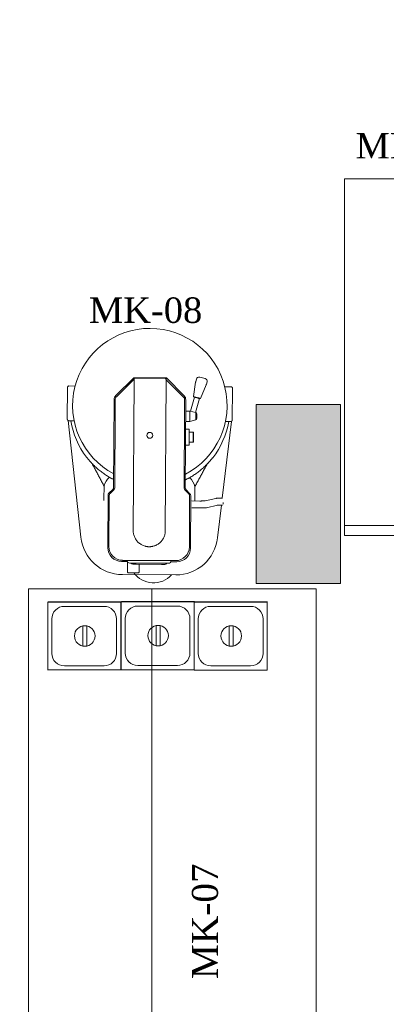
# Model space of a CAD drawing. Extents: x 3940905 to 4145695, y 925352 to 1109797.
# Tile 294 of 656: x 3981229 to 3982121, y 1098255 to 1100651. Entities that reach past the tile are written whole.
import ezdxf

# ---------------------------------------------------------------- set-up
doc = ezdxf.new("R2010")
doc.units = 0
doc.header["$LTSCALE"] = 750
doc.header["$MEASUREMENT"] = 0
doc.layers.get('0').update_dxf_attribs({"linetype": 'CONTINUOUS', "lineweight": 0})
doc.layers.add('CKD Equipments', color=252, linetype='CONTINUOUS', lineweight=0)
doc.layers.add('COLUMN', color=1, linetype='CONTINUOUS', lineweight=9)
doc.layers.add('PDF_A - TEXT', color=7, linetype='CONTINUOUS')
doc.styles.add('CKD_Dimension Text', font='BOOKOS.TTF')

# ---------------------------------------------------------------- blocks, each defined once
blk = doc.blocks.new('COLUMN')
at = {"layer": 'COLUMN'}
h = blk.add_hatch(color=1, dxfattribs=at)
h.dxf.hatch_style = 1
h.paths.add_polyline_path([(2683499, 965771.1), (2684448, 965771.1), (2684448, 965331.1), (2683499, 965331.1)])
h.paths.add_polyline_path([(2684238, 970191.1), (2683499, 970191.1), (2683499, 969191.1), (2684238, 969191.1)])
h.paths.add_polyline_path([(2687443, 969266.1), (2687038, 969266.1), (2687038, 970031.1), (2687443, 970031.1)])
h.paths.add_polyline_path([(2687108, 972041.4), (2687644, 972041.4), (2687644, 971756.1), (2687108, 971756.1)])
h.paths.add_polyline_path([(2683499, 973491.1), (2684408, 973491.1), (2684408, 973041.1), (2683499, 973041.1)])
h.paths.add_polyline_path([(2683649, 975761.1), (2683978, 975761.1), (2683978, 975211.1), (2683649, 975211.1)])
h.paths.add_polyline_path([(2686978, 975811.1), (2687728, 975811.1), (2687728, 975476.1), (2686978, 975476.1)])
h.paths.add_polyline_path([(2689869, 975851.1), (2689028, 975851.1), (2689028, 975556.1), (2689869, 975556.1)])
h.paths.add_polyline_path([(2686978, 973346.1), (2687644, 973346.1), (2687644, 973116.1), (2686978, 973116.1)])
h.paths.add_polyline_path([(2683824, 977646.1), (2684029, 977646.1), (2684029, 977211.1), (2683824, 977211.1)])
h.paths.add_polyline_path([(2683824, 979911.1), (2684104, 979911.1), (2684104, 980241.1), (2683824, 980241.1)])
h.paths.add_polyline_path([(2687804, 979891.1), (2688004, 979891.1), (2688004, 980241.1), (2687804, 980241.1)])
h.paths.add_polyline_path([(2691584, 979836.1), (2692014, 979836.1), (2692014, 980241.1), (2691584, 980241.1)])
h.paths.add_polyline_path([(2691696, 977346.1), (2692014, 977346.1), (2692014, 976786.1), (2691696, 976786.1)])
h.paths.add_polyline_path([(2687443, 965841.1), (2686813, 965841.1), (2686813, 965401.1), (2687443, 965401.1)])
h.paths.add_polyline_path([(2687468, 963421.1), (2686703, 963421.1), (2686703, 962976.1), (2687468, 962976.1)])
h.paths.add_polyline_path([(2684168, 963191.1), (2683399, 963191.1), (2683399, 962446.1), (2684168, 962446.1)])
h.paths.add_polyline_path([(2684448, 958916.1), (2683399, 958916.1), (2683399, 959356.1), (2684448, 959356.1)])
h.paths.add_polyline_path([(2684448, 957356.1), (2683414, 957356.1), (2683414, 956916.1), (2684448, 956916.1)])
h.paths.add_polyline_path([(2687458, 957436.1), (2686708, 957436.1), (2686708, 956996.1), (2687458, 956996.1)])
h.paths.add_polyline_path([(2687453, 959516.1), (2686693, 959516.1), (2686693, 959086.1), (2687453, 959086.1)])
h.paths.add_polyline_path([(2683414, 953326.1), (2684313, 953326.1), (2684313, 953776.1), (2683414, 953776.1)])
h.paths.add_polyline_path([(2683294, 952396.1), (2683768, 952396.1), (2683768, 951976.1), (2683294, 951976.1)])
h.paths.add_polyline_path([(2682464, 977841.1), (2681834, 977841.1), (2681834, 977051.1), (2682464, 977051.1)])
at = {"color": 2}
blk.add_lwpolyline([(2683824, 977646.1), (2684029, 977646.1), (2684029, 977211.1), (2683824, 977211.1)], close=True, dxfattribs=at)
at = {"layer": 'COLUMN', "color": 1}
blk.add_lwpolyline([(2683824, 977646.1), (2684029, 977646.1), (2684029, 977211.1), (2683824, 977211.1)], close=True, dxfattribs=at)

msp = doc.modelspace()

# ---------------------------------------------------------------- linework, layer by layer
at = {"layer": 'CKD Equipments', "color": 252, "true_color": 0x989898}
for p, q in [((3982019.5, 1100263.8), (3982019.5, 1099395.2)), ((3982019.5, 1100263.8), (3982319.7, 1100263.8)), ((3982019.5, 1099420.1), (3982319.7, 1099420.1)), ((3982019.5, 1099395.2), (3982319.7, 1099395.2))]:
    msp.add_line(p, q, dxfattribs=at)
at = {"layer": 'CKD Equipments'}
for p, q in [((3981506.3, 1099779.5), (3981462.6, 1099736.2)), ((3981506.3, 1099779.5), (3981585.8, 1099779.1)), ((3981582.3, 1099778.1), (3981509.8, 1099778.4)), ((3981585, 1099778), (3981583.2, 1099407.1)), ((3981629.1, 1099735.4), (3981585.8, 1099779.1)), ((3981680, 1099777.3), (3981667.1, 1099780.9)), ((3981344.8, 1099678.9), (3981345.1, 1099755.4)), ((3981345.1, 1099755.6), (3981345.2, 1099755.9)), ((3981345.1, 1099755.4), (3981345.1, 1099755.6)), ((3981345.2, 1099756.4), (3981345.3, 1099756.6)), ((3981345.2, 1099756.1), (3981345.2, 1099756.4)), ((3981345.2, 1099755.9), (3981345.2, 1099756.1)), ((3981345.3, 1099756.6), (3981345.4, 1099756.9)), ((3981345.4, 1099756.9), (3981345.5, 1099757.1)), ((3981345.5, 1099757.1), (3981345.6, 1099757.4)), ((3981345.6, 1099757.4), (3981345.7, 1099757.6)), ((3981345.7, 1099757.6), (3981345.8, 1099757.8)), ((3981345.8, 1099757.8), (3981346, 1099758)), ((3981346, 1099758), (3981346.1, 1099758.2)), ((3981346.1, 1099758.2), (3981346.3, 1099758.4)), ((3981346.3, 1099758.4), (3981346.4, 1099758.5)), ((3981346.4, 1099758.5), (3981346.6, 1099758.7)), ((3981346.6, 1099758.7), (3981346.8, 1099758.8)), ((3981346.8, 1099758.8), (3981347, 1099759)), ((3981347, 1099759), (3981347.2, 1099759.1)), ((3981347.2, 1099759.1), (3981347.4, 1099759.2)), ((3981347.4, 1099759.2), (3981347.6, 1099759.2)), ((3981347.6, 1099759.2), (3981347.8, 1099759.3)), ((3981347.8, 1099759.3), (3981348, 1099759.3)), ((3981348, 1099759.3), (3981348.3, 1099759.4)), ((3981348.3, 1099759.4), (3981348.5, 1099759.4)), ((3981348.5, 1099759.4), (3981363.9, 1099759.3)), ((3981468.4, 1099737.4), (3981506.7, 1099775.3)), ((3981505.2, 1099407.4), (3981507.1, 1099775.8)), ((3981628.4, 1099731.5), (3981584.9, 1099775.3)), ((3981652.1, 1099733.5), (3981657, 1099768.8)), ((3981658.9, 1099776.2), (3981657.3, 1099770.5)), ((3981668.9, 1099728.9), (3981682.6, 1099761.8)), ((3981684.7, 1099769.1), (3981683.2, 1099763.4)), ((3981743.4, 1099757.4), (3981728, 1099757.5)), ((3981743.6, 1099757.4), (3981743.4, 1099757.4)), ((3981743.9, 1099757.4), (3981743.6, 1099757.4)), ((3981744.1, 1099757.3), (3981743.9, 1099757.4)), ((3981744.3, 1099757.3), (3981744.1, 1099757.3)), ((3981744.5, 1099757.2), (3981744.3, 1099757.3)), ((3981744.7, 1099757.1), (3981744.5, 1099757.2)), ((3981744.9, 1099757), (3981744.7, 1099757.1)), ((3981745.1, 1099756.9), (3981744.9, 1099757)), ((3981745.3, 1099756.7), (3981745.1, 1099756.9)), ((3981745.5, 1099756.6), (3981745.3, 1099756.7)), ((3981745.6, 1099756.4), (3981745.5, 1099756.6)), ((3981745.8, 1099756.2), (3981745.6, 1099756.4)), ((3981745.9, 1099756), (3981745.8, 1099756.2)), ((3981746.1, 1099755.8), (3981745.9, 1099756)), ((3981746.2, 1099755.6), (3981746.1, 1099755.8)), ((3981746.3, 1099755.4), (3981746.2, 1099755.6)), ((3981746.4, 1099755.2), (3981746.3, 1099755.4)), ((3981746.5, 1099754.9), (3981746.4, 1099755.2)), ((3981746.6, 1099754.7), (3981746.5, 1099754.9)), ((3981746.6, 1099754.4), (3981746.6, 1099754.7)), ((3981746.7, 1099754.1), (3981746.6, 1099754.4)), ((3981746.7, 1099753.9), (3981746.7, 1099754.1)), ((3981468.4, 1099737.4), (3981463.3, 1099732.3)), ((3981644.8, 1099698), (3981654.1, 1099732.3)), ((3981652.2, 1099733.5), (3981652.1, 1099733.5)), ((3981652.7, 1099733.3), (3981652.2, 1099733.5)), ((3981653.5, 1099733.1), (3981652.7, 1099733.3)), ((3981654.5, 1099732.8), (3981653.5, 1099733.1)), ((3981654.9, 1099732.7), (3981654.1, 1099732.3)), ((3981654.2, 1099732.2), (3981654.1, 1099732.3)), ((3981654.6, 1099732.1), (3981654.2, 1099732.2)), ((3981655.8, 1099732.5), (3981654.5, 1099732.8)), ((3981655.1, 1099732), (3981654.6, 1099732.1)), ((3981655.7, 1099731.8), (3981655.1, 1099732)), ((3981656.6, 1099731.6), (3981655.7, 1099731.8)), ((3981657.3, 1099732.1), (3981655.8, 1099732.5)), ((3981657.6, 1099731.3), (3981656.6, 1099731.6)), ((3981658.8, 1099731.6), (3981657.3, 1099732.1)), ((3981658.6, 1099731), (3981657.6, 1099731.3)), ((3981659.7, 1099730.7), (3981658.6, 1099731)), ((3981660.5, 1099731.2), (3981658.8, 1099731.6)), ((3981660.9, 1099730.4), (3981659.7, 1099730.7)), ((3981662.1, 1099730.7), (3981660.5, 1099731.2)), ((3981662, 1099730.1), (3981660.9, 1099730.4)), ((3981663.1, 1099729.8), (3981662, 1099730.1)), ((3981663.7, 1099730.3), (3981662.1, 1099730.7)), ((3981665.1, 1099729.9), (3981663.7, 1099730.3)), ((3981746.3, 1099676.9), (3981746.7, 1099753.4)), ((3981746.7, 1099753.6), (3981746.7, 1099753.9)), ((3981746.7, 1099753.4), (3981746.7, 1099753.6)), ((3981458.6, 1099726.7), (3981457.5, 1099512.4)), ((3981461.2, 1099699.4), (3981461.3, 1099727.6)), ((3981506.7, 1099709.3), (3981506.7, 1099709.4)), ((3981506.7, 1099709.2), (3981506.7, 1099709.3)), ((3981506.7, 1099709.1), (3981506.7, 1099709.2)), ((3981506.7, 1099709.2), (3981506.7, 1099709.2)), ((3981506.7, 1099709), (3981506.7, 1099709.1)), ((3981506.7, 1099709.1), (3981506.7, 1099709.1)), ((3981506.7, 1099708.9), (3981506.7, 1099709)), ((3981506.7, 1099709), (3981506.7, 1099709)), ((3981506.7, 1099708.8), (3981506.7, 1099708.9)), ((3981506.7, 1099708.9), (3981506.7, 1099708.9)), ((3981506.7, 1099708.7), (3981506.7, 1099708.8)), ((3981506.7, 1099708.6), (3981506.7, 1099708.7)), ((3981506.7, 1099708.7), (3981506.7, 1099708.7)), ((3981506.7, 1099708.5), (3981506.7, 1099708.6)), ((3981506.7, 1099708.6), (3981506.7, 1099708.6)), ((3981506.7, 1099708.4), (3981506.7, 1099708.5)), ((3981506.7, 1099708.5), (3981506.7, 1099708.5)), ((3981506.7, 1099708.3), (3981506.7, 1099708.4)), ((3981506.7, 1099708.2), (3981506.7, 1099708.3)), ((3981506.7, 1099708.3), (3981506.7, 1099708.3)), ((3981506.7, 1099708.1), (3981506.7, 1099708.2)), ((3981506.7, 1099708.2), (3981506.7, 1099708.2)), ((3981506.7, 1099708), (3981506.7, 1099708.1)), ((3981506.7, 1099708.1), (3981506.7, 1099708.1)), ((3981584.7, 1099709), (3981584.7, 1099708.9)), ((3981584.7, 1099708.9), (3981584.7, 1099708.9)), ((3981584.7, 1099708.9), (3981584.7, 1099708.8)), ((3981584.7, 1099708.8), (3981584.7, 1099708.8)), ((3981584.7, 1099708.8), (3981584.7, 1099708.7)), ((3981584.7, 1099708.7), (3981584.7, 1099708.6)), ((3981584.7, 1099708.6), (3981584.7, 1099708.6)), ((3981584.7, 1099708.6), (3981584.7, 1099708.5)), ((3981584.7, 1099708.5), (3981584.7, 1099708.5)), ((3981584.7, 1099708.5), (3981584.7, 1099708.4)), ((3981584.7, 1099708.4), (3981584.7, 1099708.4)), ((3981584.7, 1099708.4), (3981584.7, 1099708.3)), ((3981584.7, 1099708.3), (3981584.7, 1099708.2)), ((3981584.7, 1099708.2), (3981584.7, 1099708.2)), ((3981584.7, 1099708.2), (3981584.7, 1099708.1)), ((3981584.7, 1099708.1), (3981584.7, 1099708.1)), ((3981584.7, 1099708.1), (3981584.7, 1099708)), ((3981584.7, 1099708), (3981584.7, 1099708)), ((3981584.7, 1099708), (3981584.7, 1099707.9)), ((3981584.7, 1099707.9), (3981584.7, 1099707.8)), ((3981584.7, 1099707.8), (3981584.7, 1099707.8)), ((3981584.7, 1099707.8), (3981584.7, 1099707.7)), ((3981584.7, 1099707.7), (3981584.7, 1099707.7)), ((3981584.7, 1099707.7), (3981584.7, 1099707.6)), ((3981630.3, 1099726.7), (3981630.2, 1099698.6)), ((3981631.9, 1099511.5), (3981633, 1099725.9)), ((3981657.1, 1099694.6), (3981666.5, 1099728.9)), ((3981664, 1099729.5), (3981663.1, 1099729.8)), ((3981664.9, 1099729.3), (3981664, 1099729.5)), ((3981665.5, 1099729.1), (3981664.9, 1099729.3)), ((3981666.4, 1099729.6), (3981665.1, 1099729.9)), ((3981666.1, 1099729), (3981665.5, 1099729.1)), ((3981666, 1099729.7), (3981666.5, 1099728.9)), ((3981666.4, 1099728.9), (3981666.1, 1099729)), ((3981667.5, 1099729.3), (3981666.4, 1099729.6)), ((3981666.5, 1099728.9), (3981666.4, 1099728.9)), ((3981668.2, 1099729.1), (3981667.5, 1099729.3)), ((3981668.7, 1099729), (3981668.2, 1099729.1)), ((3981668.9, 1099728.9), (3981668.7, 1099729)), ((3981460.2, 1099511.1), (3981461.2, 1099699.4)), ((3981630.2, 1099698.6), (3981629.2, 1099510.2)), ((3981642.8, 1099698.5), (3981632.8, 1099698.5)), ((3981642.7, 1099673), (3981642.8, 1099698.5)), ((3981642.8, 1099698.5), (3981657.3, 1099694.5)), ((3981657.2, 1099676.8), (3981657.3, 1099694.5)), ((3981660.2, 1099680.7), (3981660.3, 1099690.6)), ((3981344.8, 1099678.6), (3981344.8, 1099678.9)), ((3981344.8, 1099678.4), (3981344.8, 1099678.6)), ((3981344.8, 1099678.1), (3981344.8, 1099678.4)), ((3981344.9, 1099677.9), (3981344.8, 1099678.1)), ((3981344.9, 1099677.6), (3981344.9, 1099677.9)), ((3981345, 1099677.4), (3981344.9, 1099677.6)), ((3981345.1, 1099677.1), (3981345, 1099677.4)), ((3981345.2, 1099676.9), (3981345.1, 1099677.1)), ((3981345.3, 1099676.6), (3981345.2, 1099676.9)), ((3981345.4, 1099676.4), (3981345.3, 1099676.6)), ((3981345.6, 1099676.2), (3981345.4, 1099676.4)), ((3981345.7, 1099676), (3981345.6, 1099676.2)), ((3981345.8, 1099675.9), (3981345.7, 1099676)), ((3981346, 1099675.7), (3981345.8, 1099675.9)), ((3981346.2, 1099675.6), (3981346, 1099675.7)), ((3981346.4, 1099675.4), (3981346.2, 1099675.6)), ((3981346.6, 1099675.3), (3981346.4, 1099675.4)), ((3981346.8, 1099675.2), (3981346.6, 1099675.3)), ((3981347, 1099675.1), (3981346.8, 1099675.2)), ((3981347.2, 1099675), (3981347, 1099675.1)), ((3981347.4, 1099674.9), (3981347.2, 1099675)), ((3981347.2, 1099675), (3981377.9, 1099391.2)), ((3981347.6, 1099674.9), (3981347.4, 1099674.9)), ((3981347.8, 1099674.9), (3981347.6, 1099674.9)), ((3981348.1, 1099674.9), (3981347.8, 1099674.9)), ((3981361.5, 1099674.8), (3981348.1, 1099674.9)), ((3981642.7, 1099673), (3981632.7, 1099673.1)), ((3981657.2, 1099676.8), (3981642.7, 1099673)), ((3981721.9, 1099486.7), (3981743.9, 1099673)), ((3981729.6, 1099673), (3981743, 1099672.9)), ((3981743, 1099672.9), (3981743.2, 1099672.9)), ((3981743.2, 1099672.9), (3981743.4, 1099672.9)), ((3981743.4, 1099672.9), (3981743.7, 1099673)), ((3981743.7, 1099673), (3981743.9, 1099673)), ((3981743.9, 1099673), (3981744.1, 1099673.1)), ((3981744.1, 1099673.1), (3981744.3, 1099673.2)), ((3981744.3, 1099673.2), (3981744.5, 1099673.3)), ((3981744.5, 1099673.3), (3981744.7, 1099673.4)), ((3981744.7, 1099673.4), (3981744.9, 1099673.6)), ((3981744.9, 1099673.6), (3981745.1, 1099673.7)), ((3981745.1, 1099673.7), (3981745.2, 1099673.9)), ((3981745.2, 1099673.9), (3981745.4, 1099674.1)), ((3981745.4, 1099674.1), (3981745.5, 1099674.3)), ((3981745.5, 1099674.3), (3981745.7, 1099674.5)), ((3981745.7, 1099674.5), (3981745.8, 1099674.7)), ((3981745.8, 1099674.7), (3981745.9, 1099674.9)), ((3981745.9, 1099674.9), (3981746, 1099675.1)), ((3981746, 1099675.1), (3981746.1, 1099675.4)), ((3981746.1, 1099675.4), (3981746.2, 1099675.6)), ((3981746.2, 1099675.9), (3981746.3, 1099676.1)), ((3981746.2, 1099675.6), (3981746.2, 1099675.9)), ((3981746.3, 1099676.7), (3981746.3, 1099676.9)), ((3981746.3, 1099676.4), (3981746.3, 1099676.7)), ((3981746.3, 1099676.1), (3981746.3, 1099676.4)), ((3981641.3, 1099654.2), (3981632.6, 1099654.3)), ((3981641.3, 1099654.2), (3981641.1, 1099615.3)), ((3981641.3, 1099646.9), (3981651, 1099646.8)), ((3981650.8, 1099622.7), (3981651, 1099646.8)), ((3981652.1, 1099646.8), (3981651, 1099646.8)), ((3981652, 1099622.7), (3981652.1, 1099646.8)), ((3981641.1, 1099615.3), (3981632.4, 1099615.4)), ((3981650.8, 1099622.7), (3981641.2, 1099622.7)), ((3981650.8, 1099622.7), (3981652, 1099622.7)), ((3981391.6, 1099586.3), (3981392.1, 1099585.7)), ((3981392.1, 1099585.7), (3981392.6, 1099585.1)), ((3981392.6, 1099585.1), (3981393.1, 1099584.4)), ((3981393.1, 1099584.4), (3981393.6, 1099583.8)), ((3981393.6, 1099583.8), (3981394.1, 1099583.2)), ((3981394.1, 1099583.2), (3981394.6, 1099582.6)), ((3981394.6, 1099582.6), (3981395.1, 1099582)), ((3981395.1, 1099582), (3981395.6, 1099581.4)), ((3981395.6, 1099581.4), (3981396.1, 1099580.7)), ((3981396.1, 1099580.7), (3981396.6, 1099580.1)), ((3981396.6, 1099580.1), (3981397.1, 1099579.5)), ((3981397.1, 1099579.5), (3981397.6, 1099578.9)), ((3981397.6, 1099578.9), (3981398.1, 1099578.3)), ((3981398.1, 1099578.3), (3981398.6, 1099577.7)), ((3981398.6, 1099577.7), (3981399.1, 1099577.1)), ((3981399.1, 1099577.1), (3981399.7, 1099576.6)), ((3981399.7, 1099576.6), (3981400.2, 1099576)), ((3981400.2, 1099576), (3981400.7, 1099575.4)), ((3981400.7, 1099575.4), (3981401.2, 1099574.8)), ((3981401.2, 1099574.8), (3981401.8, 1099574.2)), ((3981401.8, 1099574.2), (3981402.3, 1099573.6)), ((3981402.3, 1099573.6), (3981402.8, 1099573.1)), ((3981402.8, 1099573.1), (3981403.3, 1099572.5)), ((3981403.3, 1099572.5), (3981403.9, 1099571.9)), ((3981405.9, 1099569.8), (3981403.9, 1099571.9)), ((3981406.1, 1099568.6), (3981404.9, 1099570.9)), ((3981407.9, 1099567.8), (3981405.9, 1099569.8)), ((3981407.3, 1099566.3), (3981406.1, 1099568.6)), ((3981408.5, 1099564), (3981407.3, 1099566.3)), ((3981409.9, 1099565.8), (3981407.9, 1099567.8)), ((3981409.8, 1099561.7), (3981408.5, 1099564)), ((3981412, 1099563.8), (3981409.9, 1099565.8)), ((3981414, 1099561.9), (3981412, 1099563.8)), ((3981678, 1099562.4), (3981675.9, 1099560.5)), ((3981680, 1099564.4), (3981678, 1099562.4)), ((3981682.1, 1099566.4), (3981680, 1099564.4)), ((3981680.2, 1099560.4), (3981681.4, 1099562.6)), ((3981681.4, 1099562.6), (3981682.7, 1099564.9)), ((3981684.1, 1099568.4), (3981682.1, 1099566.4)), ((3981682.7, 1099564.9), (3981683.9, 1099567.2)), ((3981683.9, 1099567.2), (3981685.2, 1099569.5)), ((3981686.2, 1099570.5), (3981684.1, 1099568.4)), ((3981686.7, 1099571.1), (3981686.2, 1099570.5)), ((3981687.2, 1099571.6), (3981686.7, 1099571.1)), ((3981687.8, 1099572.2), (3981687.2, 1099571.6)), ((3981688.3, 1099572.8), (3981687.8, 1099572.2)), ((3981688.9, 1099573.4), (3981688.3, 1099572.8)), ((3981689.4, 1099574), (3981688.9, 1099573.4)), ((3981689.9, 1099574.5), (3981689.4, 1099574)), ((3981690.4, 1099575.1), (3981689.9, 1099574.5)), ((3981691, 1099575.7), (3981690.4, 1099575.1)), ((3981691.5, 1099576.3), (3981691, 1099575.7)), ((3981692, 1099576.9), (3981691.5, 1099576.3)), ((3981692.5, 1099577.5), (3981692, 1099576.9)), ((3981693, 1099578.1), (3981692.5, 1099577.5)), ((3981693.6, 1099578.7), (3981693, 1099578.1)), ((3981694.1, 1099579.3), (3981693.6, 1099578.7)), ((3981694.6, 1099579.9), (3981694.1, 1099579.3)), ((3981695.1, 1099580.5), (3981694.6, 1099579.9)), ((3981695.6, 1099581.1), (3981695.1, 1099580.5)), ((3981696.1, 1099581.7), (3981695.6, 1099581.1)), ((3981696.6, 1099582.3), (3981696.1, 1099581.7)), ((3981697.1, 1099582.9), (3981696.6, 1099582.3)), ((3981697.6, 1099583.6), (3981697.1, 1099582.9)), ((3981698.1, 1099584.2), (3981697.6, 1099583.6)), ((3981698.6, 1099584.8), (3981698.1, 1099584.2)), ((3981411, 1099559.4), (3981409.8, 1099561.7)), ((3981412.2, 1099557.1), (3981411, 1099559.4)), ((3981413.4, 1099554.8), (3981412.2, 1099557.1)), ((3981414.7, 1099552.5), (3981413.4, 1099554.8)), ((3981416.1, 1099560), (3981414, 1099561.9)), ((3981415.9, 1099550.2), (3981414.7, 1099552.5)), ((3981417.1, 1099547.9), (3981415.9, 1099550.2)), ((3981418.2, 1099558.1), (3981416.1, 1099560)), ((3981418.3, 1099545.6), (3981417.1, 1099547.9)), ((3981420.3, 1099556.3), (3981418.2, 1099558.1)), ((3981419.5, 1099543.3), (3981418.3, 1099545.6)), ((3981420.8, 1099541), (3981419.5, 1099543.3)), ((3981422.5, 1099554.5), (3981420.3, 1099556.3)), ((3981422, 1099538.7), (3981420.8, 1099541)), ((3981423.2, 1099536.4), (3981422, 1099538.7)), ((3981424.6, 1099552.8), (3981422.5, 1099554.5)), ((3981426.8, 1099551.1), (3981424.6, 1099552.8)), ((3981428.9, 1099549.5), (3981426.8, 1099551.1)), ((3981431.1, 1099547.9), (3981428.9, 1099549.5)), ((3981433.3, 1099546.3), (3981431.1, 1099547.9)), ((3981435.4, 1099544.8), (3981433.3, 1099546.3)), ((3981437.6, 1099543.3), (3981435.4, 1099544.8)), ((3981439.8, 1099541.9), (3981437.6, 1099543.3)), ((3981442, 1099540.5), (3981439.8, 1099541.9)), ((3981444.2, 1099539.1), (3981442, 1099540.5)), ((3981446.3, 1099537.8), (3981444.2, 1099539.1)), ((3981647.7, 1099539.4), (3981645.5, 1099538.1)), ((3981649.9, 1099540.8), (3981647.7, 1099539.4)), ((3981652.1, 1099542.2), (3981649.9, 1099540.8)), ((3981654.3, 1099543.7), (3981652.1, 1099542.2)), ((3981656.5, 1099545.2), (3981654.3, 1099543.7)), ((3981658.7, 1099546.7), (3981656.5, 1099545.2)), ((3981660.9, 1099548.3), (3981658.7, 1099546.7)), ((3981663, 1099549.9), (3981660.9, 1099548.3)), ((3981665.2, 1099551.6), (3981663, 1099549.9)), ((3981667.4, 1099553.3), (3981665.2, 1099551.6)), ((3981669.5, 1099555), (3981667.4, 1099553.3)), ((3981667.7, 1099537.5), (3981669, 1099539.8)), ((3981669, 1099539.8), (3981670.2, 1099542.1)), ((3981671.6, 1099556.8), (3981669.5, 1099555)), ((3981670.2, 1099542.1), (3981671.5, 1099544.3)), ((3981671.5, 1099544.3), (3981672.7, 1099546.6)), ((3981673.8, 1099558.7), (3981671.6, 1099556.8)), ((3981672.7, 1099546.6), (3981674, 1099548.9)), ((3981675.9, 1099560.5), (3981673.8, 1099558.7)), ((3981674, 1099548.9), (3981675.2, 1099551.2)), ((3981675.2, 1099551.2), (3981676.4, 1099553.5)), ((3981676.4, 1099553.5), (3981677.7, 1099555.8)), ((3981677.7, 1099555.8), (3981678.9, 1099558.1)), ((3981678.9, 1099558.1), (3981680.2, 1099560.4)), ((3981424.4, 1099534.1), (3981423.2, 1099536.4)), ((3981425.6, 1099531.8), (3981424.4, 1099534.1)), ((3981426.9, 1099529.5), (3981425.6, 1099531.8)), ((3981428.1, 1099527.2), (3981426.9, 1099529.5)), ((3981429.3, 1099524.9), (3981428.1, 1099527.2)), ((3981430.5, 1099522.6), (3981429.3, 1099524.9)), ((3981431.7, 1099520.3), (3981430.5, 1099522.6)), ((3981432.9, 1099518), (3981431.7, 1099520.3)), ((3981434.1, 1099515.7), (3981432.9, 1099518)), ((3981434.2, 1099515.2), (3981434.2, 1099513.8)), ((3981448.5, 1099536.5), (3981446.3, 1099537.8)), ((3981450.7, 1099535.3), (3981448.5, 1099536.5)), ((3981452.8, 1099534.1), (3981450.7, 1099535.3)), ((3981455, 1099533), (3981452.8, 1099534.1)), ((3981636.8, 1099533.2), (3981632, 1099530.7)), ((3981639, 1099534.4), (3981636.8, 1099533.2)), ((3981641.2, 1099535.6), (3981639, 1099534.4)), ((3981643.4, 1099536.8), (3981641.2, 1099535.6)), ((3981645.5, 1099538.1), (3981643.4, 1099536.8)), ((3981655.3, 1099514.6), (3981656.6, 1099516.9)), ((3981655.3, 1099514.6), (3981655.3, 1099514.5)), ((3981655.3, 1099514.5), (3981655.3, 1099514.5)), ((3981655.3, 1099514.5), (3981655.3, 1099514.5)), ((3981655.3, 1099514.5), (3981655.3, 1099514.5)), ((3981655.3, 1099514.5), (3981655.3, 1099514.5)), ((3981655.3, 1099514.5), (3981655.3, 1099514.5)), ((3981655.3, 1099514.5), (3981655.3, 1099514.4)), ((3981655.3, 1099514.4), (3981655.3, 1099514.4)), ((3981656.6, 1099516.9), (3981657.8, 1099519.2)), ((3981657.8, 1099519.2), (3981659, 1099521.4)), ((3981659, 1099521.4), (3981660.3, 1099523.7)), ((3981660.3, 1099523.7), (3981661.5, 1099526)), ((3981661.5, 1099526), (3981662.8, 1099528.3)), ((3981662.8, 1099528.3), (3981664, 1099530.6)), ((3981664, 1099530.6), (3981665.2, 1099532.9)), ((3981665.2, 1099532.9), (3981666.5, 1099535.2)), ((3981666.5, 1099535.2), (3981667.7, 1099537.5)), ((3981434.1, 1099500.8), (3981434, 1099499.4)), ((3981434, 1099499.4), (3981434, 1099498)), ((3981434, 1099498), (3981434, 1099496.5)), ((3981434, 1099496.5), (3981434, 1099495.1)), ((3981434, 1099495.1), (3981434, 1099493.6)), ((3981434, 1099493.6), (3981434, 1099492.2)), ((3981434, 1099492.2), (3981434, 1099490.8)), ((3981434, 1099490.8), (3981434, 1099489.3)), ((3981434.2, 1099510.9), (3981434.1, 1099509.5)), ((3981434.1, 1099509.5), (3981434.1, 1099508)), ((3981434.1, 1099508), (3981434.1, 1099506.6)), ((3981434.1, 1099506.6), (3981434.1, 1099505.2)), ((3981434.1, 1099505.2), (3981434.1, 1099503.7)), ((3981434.1, 1099503.7), (3981434.1, 1099502.3)), ((3981434.1, 1099502.3), (3981434.1, 1099500.8)), ((3981434.2, 1099513.8), (3981434.2, 1099512.4)), ((3981434.2, 1099512.4), (3981434.2, 1099510.9)), ((3981443.4, 1099366.2), (3981444, 1099493.5)), ((3981455.6, 1099507.7), (3981446, 1099498.2)), ((3981446.1, 1099368.8), (3981446.7, 1099492.9)), ((3981458.2, 1099507.1), (3981448.7, 1099497.7)), ((3981640.6, 1099496.7), (3981631.2, 1099506.2)), ((3981643.3, 1099497.2), (3981633.9, 1099506.8)), ((3981642.5, 1099492), (3981641.9, 1099367.9)), ((3981645.2, 1099492.5), (3981644.6, 1099365.2)), ((3981655.3, 1099514.4), (3981655.3, 1099514.4)), ((3981655.3, 1099514.4), (3981655.3, 1099514.4)), ((3981655.3, 1099514.4), (3981655.3, 1099514.4)), ((3981655.3, 1099514.4), (3981655.3, 1099514.4)), ((3981655.3, 1099514.4), (3981655.3, 1099514.3)), ((3981655.3, 1099514.3), (3981655.3, 1099514.3)), ((3981655.3, 1099514.3), (3981655.3, 1099514.3)), ((3981655.3, 1099514.3), (3981655.3, 1099514.3)), ((3981655.3, 1099514.3), (3981655.3, 1099514.3)), ((3981655.3, 1099514.3), (3981655.3, 1099514.2)), ((3981655.3, 1099514.2), (3981655.3, 1099514.2)), ((3981655.3, 1099514.2), (3981655.3, 1099514.2)), ((3981655.3, 1099514.2), (3981655.3, 1099514.2)), ((3981655.3, 1099514.2), (3981655.3, 1099514.2)), ((3981655.3, 1099514.2), (3981655.3, 1099514.2)), ((3981655.3, 1099514.2), (3981655.3, 1099514.1)), ((3981655.3, 1099514.1), (3981655.3, 1099512.7)), ((3981655.3, 1099512.7), (3981655.3, 1099511.3)), ((3981655.3, 1099511.3), (3981655.3, 1099509.8)), ((3981655.3, 1099509.8), (3981655.3, 1099508.4)), ((3981655.3, 1099508.4), (3981655.3, 1099506.9)), ((3981655.3, 1099506.9), (3981655.3, 1099505.5)), ((3981655.3, 1099505.5), (3981655.3, 1099504.1)), ((3981655.3, 1099504.1), (3981655.3, 1099502.6)), ((3981655.3, 1099502.6), (3981655.3, 1099501.2)), ((3981655.3, 1099501.2), (3981655.3, 1099499.7)), ((3981655.3, 1099499.7), (3981655.3, 1099498.3)), ((3981655.3, 1099498.3), (3981655.3, 1099496.9)), ((3981655.3, 1099496.9), (3981655.3, 1099495.4)), ((3981655.3, 1099495.4), (3981655.3, 1099494)), ((3981655.3, 1099494), (3981655.3, 1099492.6)), ((3981655.3, 1099492.6), (3981655.3, 1099491.1)), ((3981655.3, 1099491.1), (3981655.3, 1099489.7)), ((3981434, 1099489.3), (3981433.9, 1099487.9)), ((3981433.9, 1099487.9), (3981433.9, 1099486.4)), ((3981433.9, 1099486.4), (3981433.9, 1099485)), ((3981433.9, 1099485), (3981433.9, 1099483.6)), ((3981433.9, 1099483.6), (3981433.9, 1099482.1)), ((3981433.9, 1099482.1), (3981433.9, 1099480.7)), ((3981644.6, 1099366.5), (3981645.2, 1099490.3)), ((3981647.9, 1099479.6), (3981667, 1099479.5)), ((3981655.3, 1099489.7), (3981655.3, 1099488.2)), ((3981655.3, 1099488.2), (3981655.3, 1099486.8)), ((3981655.3, 1099486.8), (3981655.3, 1099485.4)), ((3981655.3, 1099485.4), (3981655.3, 1099483.9)), ((3981655.3, 1099483.9), (3981655.3, 1099482.5)), ((3981655.3, 1099482.5), (3981655.3, 1099481)), ((3981655.3, 1099481), (3981655.3, 1099479.6)), ((3981667, 1099479.5), (3981668.2, 1099479.5)), ((3981668.2, 1099479.5), (3981669.3, 1099479.5)), ((3981669.3, 1099479.5), (3981670.4, 1099479.5)), ((3981670.4, 1099479.5), (3981671.5, 1099479.6)), ((3981671.5, 1099479.6), (3981672.6, 1099479.6)), ((3981672.6, 1099479.6), (3981673.6, 1099479.6)), ((3981673.6, 1099479.6), (3981674.6, 1099479.6)), ((3981674.6, 1099479.6), (3981675.5, 1099479.7)), ((3981675.5, 1099479.7), (3981676.4, 1099479.7)), ((3981676.4, 1099479.7), (3981677.2, 1099479.7)), ((3981677.2, 1099479.7), (3981677.9, 1099479.8)), ((3981677.9, 1099479.8), (3981678.3, 1099479.8)), ((3981678.3, 1099479.8), (3981678.6, 1099479.8)), ((3981678.6, 1099479.8), (3981678.8, 1099479.9)), ((3981678.8, 1099479.9), (3981679.1, 1099479.9)), ((3981679.1, 1099479.9), (3981679.3, 1099479.9)), ((3981679.3, 1099479.9), (3981679.5, 1099479.9)), ((3981679.5, 1099479.9), (3981679.7, 1099479.9)), ((3981679.7, 1099479.9), (3981679.8, 1099480)), ((3981679.8, 1099480), (3981679.9, 1099480)), ((3981679.9, 1099480), (3981706.2, 1099485.8)), ((3981679.9, 1099480), (3981679.9, 1099480)), ((3981683.5, 1099463.3), (3981709.9, 1099469.2)), ((3981706.2, 1099485.8), (3981706.6, 1099485.9)), ((3981706.6, 1099485.9), (3981707, 1099486)), ((3981707, 1099486), (3981707.8, 1099486.1)), ((3981707.8, 1099486.1), (3981708.5, 1099486.2)), ((3981708.5, 1099486.2), (3981709.3, 1099486.3)), ((3981709.3, 1099486.3), (3981710.2, 1099486.3)), ((3981709.8, 1099469.2), (3981709.9, 1099469.2)), ((3981709.9, 1099469.2), (3981710, 1099469.2)), ((3981710, 1099469.2), (3981710.2, 1099469.2)), ((3981710.2, 1099486.3), (3981711.1, 1099486.4)), ((3981710.2, 1099469.2), (3981710.3, 1099469.3)), ((3981710.3, 1099469.3), (3981710.6, 1099469.3)), ((3981710.4, 1099389.6), (3981719.8, 1099469.6)), ((3981710.6, 1099469.3), (3981710.8, 1099469.3)), ((3981710.8, 1099469.3), (3981711.4, 1099469.3)), ((3981711.1, 1099486.4), (3981712.1, 1099486.5)), ((3981711.4, 1099469.3), (3981712, 1099469.4)), ((3981712, 1099469.4), (3981712.7, 1099469.4)), ((3981712.1, 1099486.5), (3981713.1, 1099486.5)), ((3981712.7, 1099469.4), (3981713.5, 1099469.5)), ((3981713.1, 1099486.5), (3981714.2, 1099486.5)), ((3981713.5, 1099469.5), (3981714.4, 1099469.5)), ((3981714.2, 1099486.5), (3981715.3, 1099486.6)), ((3981714.4, 1099469.5), (3981715.3, 1099469.5)), ((3981715.3, 1099486.6), (3981716.5, 1099486.6)), ((3981715.3, 1099469.5), (3981716.3, 1099469.6)), ((3981716.3, 1099469.6), (3981717.3, 1099469.6)), ((3981716.5, 1099486.6), (3981717.7, 1099486.6)), ((3981717.3, 1099469.6), (3981718.3, 1099469.6)), ((3981717.7, 1099486.6), (3981718.9, 1099486.6)), ((3981718.3, 1099469.6), (3981719.4, 1099469.6)), ((3981718.9, 1099486.6), (3981720.2, 1099486.7)), ((3981719.4, 1099469.6), (3981720.5, 1099469.6)), ((3981720.2, 1099486.7), (3981721.5, 1099486.7)), ((3981720.5, 1099469.6), (3981721.6, 1099469.6)), ((3981721.5, 1099486.7), (3981722.8, 1099486.7)), ((3981721.6, 1099469.6), (3981722.7, 1099469.6)), ((3981724.3, 1099471.8), (3981724.4, 1099475.5)), ((3981647.8, 1099462.6), (3981666.9, 1099462.5)), ((3981666.9, 1099462.5), (3981668.2, 1099462.5)), ((3981668.2, 1099462.5), (3981669.5, 1099462.5)), ((3981669.5, 1099462.5), (3981670.8, 1099462.5)), ((3981670.8, 1099462.5), (3981672, 1099462.5)), ((3981672, 1099462.5), (3981673.2, 1099462.6)), ((3981673.2, 1099462.6), (3981674.4, 1099462.6)), ((3981674.4, 1099462.6), (3981675.5, 1099462.6)), ((3981675.5, 1099462.6), (3981676.6, 1099462.7)), ((3981676.6, 1099462.7), (3981677.6, 1099462.7)), ((3981677.6, 1099462.7), (3981678.6, 1099462.8)), ((3981678.6, 1099462.8), (3981679.5, 1099462.8)), ((3981679.5, 1099462.8), (3981680.4, 1099462.9)), ((3981680.4, 1099462.9), (3981681.2, 1099463)), ((3981681.2, 1099463), (3981681.9, 1099463)), ((3981681.9, 1099463), (3981682.7, 1099463.2)), ((3981682.7, 1099463.2), (3981683.1, 1099463.2)), ((3981683.1, 1099463.2), (3981683.5, 1099463.3)), ((3981505.3, 1099405.3), (3981505.2, 1099407.4)), ((3981505.4, 1099403.2), (3981505.3, 1099405.3)), ((3981505.7, 1099401.1), (3981505.4, 1099403.2)), ((3981506.1, 1099399), (3981505.7, 1099401.1)), ((3981506.6, 1099396.9), (3981506.1, 1099399)), ((3981507.3, 1099394.9), (3981506.6, 1099396.9)), ((3981508, 1099392.9), (3981507.3, 1099394.9)), ((3981581.7, 1099396.6), (3981581.1, 1099394.5)), ((3981582.2, 1099398.6), (3981581.7, 1099396.6)), ((3981582.6, 1099400.7), (3981582.2, 1099398.6)), ((3981582.9, 1099402.8), (3981582.6, 1099400.7)), ((3981583.1, 1099404.9), (3981582.9, 1099402.8)), ((3981583.2, 1099407.1), (3981583.1, 1099404.9)), ((3981508.8, 1099390.9), (3981508, 1099392.9)), ((3981509.8, 1099389), (3981508.8, 1099390.9)), ((3981510.8, 1099387.1), (3981509.8, 1099389)), ((3981512, 1099385.3), (3981510.8, 1099387.1)), ((3981513.2, 1099383.6), (3981512, 1099385.3)), ((3981514.6, 1099381.9), (3981513.2, 1099383.6)), ((3981516, 1099380.4), (3981514.6, 1099381.9)), ((3981517.5, 1099378.9), (3981516, 1099380.4)), ((3981519.1, 1099377.4), (3981517.5, 1099378.9)), ((3981520.8, 1099376.1), (3981519.1, 1099377.4)), ((3981522.5, 1099374.9), (3981520.8, 1099376.1)), ((3981524.3, 1099373.7), (3981522.5, 1099374.9)), ((3981526.2, 1099372.7), (3981524.3, 1099373.7)), ((3981528.1, 1099371.8), (3981526.2, 1099372.7)), ((3981530, 1099370.9), (3981528.1, 1099371.8)), ((3981532, 1099370.2), (3981530, 1099370.9)), ((3981558.1, 1099370.8), (3981556.1, 1099370.1)), ((3981560, 1099371.6), (3981558.1, 1099370.8)), ((3981561.9, 1099372.5), (3981560, 1099371.6)), ((3981563.8, 1099373.6), (3981561.9, 1099372.5)), ((3981565.6, 1099374.7), (3981563.8, 1099373.6)), ((3981567.4, 1099375.9), (3981565.6, 1099374.7)), ((3981569.1, 1099377.2), (3981567.4, 1099375.9)), ((3981570.7, 1099378.6), (3981569.1, 1099377.2)), ((3981572.2, 1099380.1), (3981570.7, 1099378.6)), ((3981573.6, 1099381.7), (3981572.2, 1099380.1)), ((3981575, 1099383.3), (3981573.6, 1099381.7)), ((3981576.3, 1099385.1), (3981575, 1099383.3)), ((3981577.4, 1099386.9), (3981576.3, 1099385.1)), ((3981578.5, 1099388.7), (3981577.4, 1099386.9)), ((3981579.5, 1099390.6), (3981578.5, 1099388.7)), ((3981580.3, 1099392.5), (3981579.5, 1099390.6)), ((3981581.1, 1099394.5), (3981580.3, 1099392.5)), ((3981534, 1099369.6), (3981532, 1099370.2)), ((3981534.9, 1099369.4), (3981534, 1099369.6)), ((3981535.7, 1099369.2), (3981534.9, 1099369.4)), ((3981536.5, 1099369), (3981535.7, 1099369.2)), ((3981537.3, 1099368.9), (3981536.5, 1099369)), ((3981538.2, 1099368.7), (3981537.3, 1099368.9)), ((3981539, 1099368.6), (3981538.2, 1099368.7)), ((3981539.8, 1099368.5), (3981539, 1099368.6)), ((3981540.7, 1099368.4), (3981539.8, 1099368.5)), ((3981541.5, 1099368.4), (3981540.7, 1099368.4)), ((3981542.3, 1099368.3), (3981541.5, 1099368.4)), ((3981543.2, 1099368.3), (3981542.3, 1099368.3)), ((3981544, 1099368.3), (3981543.2, 1099368.3)), ((3981544.9, 1099368.3), (3981544, 1099368.3)), ((3981545.7, 1099368.3), (3981544.9, 1099368.3)), ((3981546.5, 1099368.3), (3981545.7, 1099368.3)), ((3981547.4, 1099368.4), (3981546.5, 1099368.3)), ((3981548.2, 1099368.5), (3981547.4, 1099368.4)), ((3981549.1, 1099368.6), (3981548.2, 1099368.5)), ((3981549.9, 1099368.7), (3981549.1, 1099368.6)), ((3981550.7, 1099368.8), (3981549.9, 1099368.7)), ((3981551.5, 1099369), (3981550.7, 1099368.8)), ((3981552.4, 1099369.1), (3981551.5, 1099369)), ((3981553.2, 1099369.3), (3981552.4, 1099369.1)), ((3981554, 1099369.5), (3981553.2, 1099369.3)), ((3981556.1, 1099370.1), (3981554, 1099369.5)), ((3981476.8, 1099332.5), (3981490.7, 1099332.4)), ((3981479.5, 1099335.1), (3981499.6, 1099335)), ((3981491.5, 1099331.1), (3981491.4, 1099306.2)), ((3981496.9, 1099328.3), (3981503.6, 1099328.3)), ((3981588.1, 1099334.6), (3981499.6, 1099335)), ((3981584.1, 1099327.9), (3981503.6, 1099328.3)), ((3981504.2, 1099325.6), (3981512.3, 1099325.6)), ((3981574, 1099325.3), (3981512.3, 1099325.6)), ((3981519.6, 1099306.1), (3981519.7, 1099325.5)), ((3981574, 1099325.3), (3981582, 1099325.2)), ((3981584.1, 1099327.9), (3981590.8, 1099327.9)), ((3981588.1, 1099334.6), (3981608.2, 1099334.5)), ((3981596.9, 1099331.9), (3981605.5, 1099331.8)), ((3981596.9, 1099331.9), (3981609.6, 1099331.8)), ((3981610.9, 1099331.8), (3981607.6, 1099331.8)), ((3981478.7, 1099300.3), (3981608.6, 1099299.6)), ((3981492.7, 1099304.9), (3981498.1, 1099304.9)), ((3981498.1, 1099304.9), (3981498.4, 1099304.9)), ((3981514.5, 1099304.8), (3981498.4, 1099304.9)), ((3981514.5, 1099304.8), (3981515.1, 1099304.8)), ((3981515.1, 1099304.8), (3981518.2, 1099304.8)), ((3981550.3, 1099265.9, 504.6), (3981550.3, 1097915.9, 290.1))]:
    msp.add_line(p, q, dxfattribs=at)
at = {"layer": 'CKD Equipments', "ltscale": 2}
for p, q in [((3981250.3, 1099265.9), (3981250.3, 1097915.9)), ((3981950.3, 1099265.9), (3981250.3, 1099265.9)), ((3981950.3, 1097915.9), (3981950.3, 1099265.9))]:
    msp.add_line(p, q, dxfattribs=at)
at = {"layer": 'CKD Equipments', "color": 4}
for p, q in [((3981474.9, 1099233.3), (3981297.1, 1099233.3)), ((3981474.9, 1099233.3), (3981297.1, 1099233.3)), ((3981297.1, 1099068.2), (3981297.1, 1099233.3)), ((3981297.1, 1099233.3), (3981474.9, 1099233.3)), ((3981474.9, 1099233.3), (3981297.1, 1099233.3)), ((3981474.9, 1099233.3), (3981297.1, 1099233.3)), ((3981297.1, 1099233.3), (3981474.9, 1099233.3)), ((3981297.8, 1099234.1), (3981475.6, 1099234.1)), ((3981475.6, 1099234.1), (3981297.8, 1099234.1)), ((3981474.9, 1099233.3), (3981474.9, 1099068.2)), ((3981653.4, 1099234.1), (3981475.6, 1099234.1)), ((3981653.4, 1099234.1), (3981475.6, 1099234.1)), ((3981475.6, 1099069), (3981475.6, 1099234.1)), ((3981475.6, 1099234.1), (3981653.4, 1099234.1)), ((3981653.4, 1099234.1), (3981475.6, 1099234.1)), ((3981653.4, 1099234.1), (3981475.6, 1099234.1)), ((3981475.6, 1099234.1), (3981653.4, 1099234.1)), ((3981476.3, 1099234.9), (3981654.1, 1099234.9)), ((3981654.1, 1099234.9), (3981476.3, 1099234.9)), ((3981653.4, 1099234.1), (3981653.4, 1099069)), ((3981831.2, 1099233.3), (3981653.4, 1099233.3)), ((3981831.2, 1099233.3), (3981653.4, 1099233.3)), ((3981653.4, 1099068.2), (3981653.4, 1099233.3)), ((3981653.4, 1099233.3), (3981831.2, 1099233.3)), ((3981831.2, 1099233.3), (3981653.4, 1099233.3)), ((3981831.2, 1099233.3), (3981653.4, 1099233.3)), ((3981653.4, 1099233.3), (3981831.2, 1099233.3)), ((3981654.1, 1099234.1), (3981831.9, 1099234.1)), ((3981831.9, 1099234.1), (3981654.1, 1099234.1)), ((3981831.2, 1099233.3), (3981831.2, 1099068.2)), ((3981337.7, 1099223.1), (3981434.2, 1099223.1)), ((3981516.2, 1099223.9), (3981612.7, 1099223.9)), ((3981694, 1099223.1), (3981790.5, 1099223.1)), ((3981307.2, 1099108.8), (3981307.2, 1099192.7)), ((3981464.7, 1099192.7), (3981464.7, 1099108.8)), ((3981485.7, 1099109.6), (3981485.7, 1099193.5)), ((3981643.2, 1099193.5), (3981643.2, 1099109.6)), ((3981663.5, 1099108.8), (3981663.5, 1099192.7)), ((3981821, 1099192.7), (3981821, 1099108.8)), ((3981382.3, 1099175.6), (3981382.3, 1099126.6)), ((3981392.3, 1099126.6), (3981392.3, 1099175.6)), ((3981560.8, 1099176.4), (3981560.8, 1099127.4)), ((3981570.8, 1099127.4), (3981570.8, 1099176.4)), ((3981738.6, 1099175.6), (3981738.6, 1099126.6)), ((3981748.6, 1099126.6), (3981748.6, 1099175.6)), ((3981474.9, 1099069), (3981297.1, 1099069)), ((3981474.9, 1099069), (3981297.1, 1099069)), ((3981297.1, 1099069), (3981474.9, 1099069)), ((3981474.9, 1099069), (3981297.1, 1099069)), ((3981474.9, 1099069), (3981297.1, 1099069)), ((3981297.1, 1099069), (3981474.9, 1099069)), ((3981434.2, 1099078.4), (3981337.7, 1099078.4)), ((3981653.4, 1099069), (3981475.6, 1099069)), ((3981653.4, 1099069), (3981475.6, 1099069)), ((3981475.6, 1099069), (3981653.4, 1099069)), ((3981653.4, 1099069), (3981475.6, 1099069)), ((3981653.4, 1099069), (3981475.6, 1099069)), ((3981475.6, 1099069), (3981653.4, 1099069)), ((3981612.7, 1099079.2), (3981516.2, 1099079.2)), ((3981831.2, 1099068.2), (3981653.4, 1099068.2)), ((3981831.2, 1099068.2), (3981653.4, 1099068.2)), ((3981653.4, 1099068.2), (3981831.2, 1099068.2)), ((3981831.2, 1099068.2), (3981653.4, 1099068.2)), ((3981831.2, 1099068.2), (3981653.4, 1099068.2)), ((3981653.4, 1099068.2), (3981831.2, 1099068.2)), ((3981790.5, 1099078.4), (3981694, 1099078.4))]:
    msp.add_line(p, q, dxfattribs=at)
at = {"layer": 'CKD Equipments'}
msp.add_circle((3981545.4, 1099639.3), 7.15, dxfattribs=at)
at = {"layer": 'CKD Equipments', "color": 4}
for centre in [(3981387.3, 1099151.1), (3981565.8, 1099151.9), (3981743.6, 1099151.1)]:
    msp.add_circle(centre, 25, dxfattribs=at)
at = {"layer": 'CKD Equipments'}
for centre, radius, start, end in [((3981545.7, 1099711.7), 187.9, 297.3596, 242.0741), ((3981509.8, 1099775.7), 2.68, 89.7169, 171.7806), ((3981582.3, 1099775.4), 2.68, 7.6531, 89.7169), ((3981665.3, 1099774.4), 6.71, 74.7168, 164.7168), ((3981505.8, 1099776.3), 1.34, 314.7169, 351.7806), ((3981670.3, 1099767), 13.4, 164.7168, 172.1029), ((3981678.3, 1099770.9), 6.71, 344.7168, 74.7168), ((3981670.3, 1099767), 13.4, 337.3307, 344.7168), ((3981472, 1099726.6), 13.4, 134.7169, 179.7169), ((3981468, 1099727.6), 6.71, 134.7169, 179.7169), ((3981623.6, 1099726.8), 6.71, 359.7169, 44.7169), ((3981619.6, 1099725.9), 13.4, 359.7169, 44.7169), ((3981656.3, 1099690.6), 4.02, 359.7169, 74.7169), ((3981545.7, 1099705), 194.5, 188.9278, 217.6128), ((3981656.2, 1099680.7), 4.02, 284.7169, 359.7169), ((3981545.7, 1099705), 194.5, 321.8209, 350.506), ((3981474.7, 1099505.5), 41.8, 130.6779, 165.8919), ((3981614.7, 1099504.8), 41.8, 13.5418, 48.7559), ((3981450.7, 1099493.5), 6.71, 134.7169, 179.7169), ((3981453.4, 1099492.9), 6.71, 134.7169, 179.7169), ((3981450.8, 1099512.4), 6.71, 314.7169, 359.7169), ((3981453.5, 1099511.9), 6.71, 314.7169, 359.7169), ((3981635.9, 1099511), 6.71, 179.7169, 224.7169), ((3981638.6, 1099511.5), 6.71, 179.7169, 224.7169), ((3981635.8, 1099492), 6.71, 359.7169, 44.7169), ((3981638.5, 1099492.5), 6.71, 359.7169, 44.7169), ((3981479.2, 1099402.2), 101.9, 186.1743, 269.7169), ((3981609.1, 1099401.6), 101.9, 269.7169, 353.2595), ((3981476.9, 1099366), 33.5, 179.7169, 269.7169), ((3981479.6, 1099368.7), 33.5, 179.7169, 269.7169), ((3981608.4, 1099368), 33.5, 269.7169, 359.7169), ((3981611.1, 1099365.3), 33.5, 269.7169, 359.7169), ((3981496.9, 1099335), 6.71, 179.7169, 269.7169), ((3981504.3, 1099331), 5.37, 209.7169, 269.7169), ((3981582.1, 1099330.6), 5.37, 269.7169, 329.7169), ((3981590.8, 1099334.6), 6.71, 269.7169, 359.7169), ((3981492.7, 1099306.2), 1.34, 179.7169, 269.7169), ((3981554.6, 1099340.5), 60, 216.5689, 317.0258), ((3981518.2, 1099306.1), 1.34, 269.7169, 359.7169)]:
    msp.add_arc(centre, radius, start, end, dxfattribs=at)
at = {"layer": 'CKD Equipments', "color": 4}
for centre, start, end in [((3981337.7, 1099192.7), 90, 180), ((3981434.2, 1099192.7), 0, 90), ((3981516.2, 1099193.5), 90, 180), ((3981612.7, 1099193.5), 0, 90), ((3981694, 1099192.7), 90, 180), ((3981790.5, 1099192.7), 0, 90), ((3981337.7, 1099108.8), 180, 270), ((3981434.2, 1099108.8), 270, 0), ((3981516.2, 1099109.6), 180, 270), ((3981612.7, 1099109.6), 270, 0), ((3981694, 1099108.8), 180, 270), ((3981790.5, 1099108.8), 270, 0)]:
    msp.add_arc(centre, 30.5, start, end, dxfattribs=at)

# ---------------------------------------------------------------- block references
at = {"layer": 'COLUMN'}
msp.add_blockref('COLUMN', (1297980.2, 122067.9), dxfattribs=at)

# ---------------------------------------------------------------- texts
at = {"layer": 'PDF_A - TEXT', "char_height": 61.96, "attachment_point": 1, "style": 'CKD_Dimension Text'}
for s, insert, width in [('MK-18', (3982046.1, 1100374.9), 1204.096), ('MK-08', (3981397.6, 1099974.8), 784.973)]:
    msp.add_mtext(s, dxfattribs=dict(at, insert=insert, width=width))
at = {"layer": 'PDF_A - TEXT', "insert": (3981648.1, 1098316.5), "char_height": 63.24, "width": 1388.102, "attachment_point": 1, "rotation": 90, "style": 'CKD_Dimension Text'}
msp.add_mtext('MK-07', dxfattribs=at)

doc.saveas('drawing.dxf')
